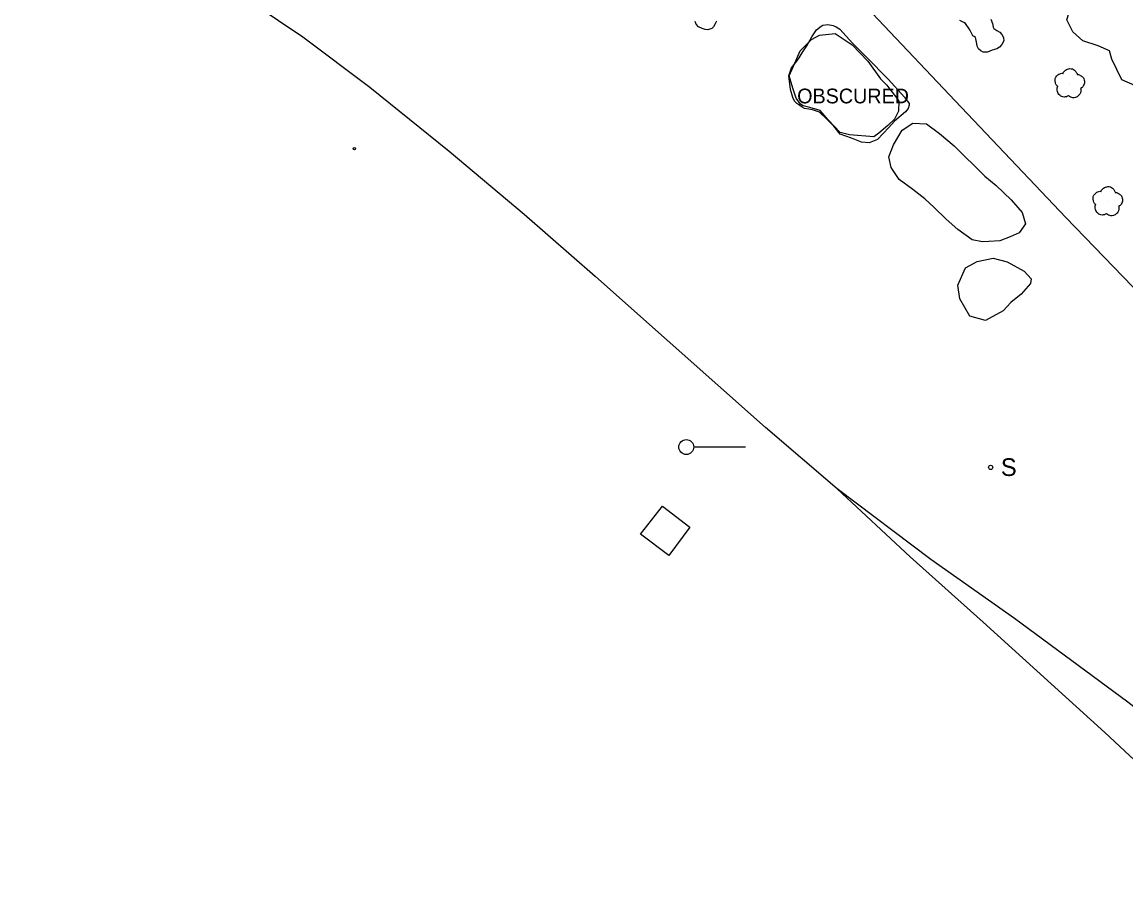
# Model space of a CAD drawing. Extents: x 368532 to 392481, y 10654822 to 10676899.
# Drawn here: x 376607.2 to 376981.3, y 10663861.4 to 10664159 of the extents above; entities that cross this region are included whole.
import ezdxf

# ---------------------------------------------------------------- set-up
doc = ezdxf.new("R2010")
doc.units = 0
for name, color, linetype in [('p_dtm obscured area', 7, 'Continuous'), ('p_railroad rr control', 7, 'Continuous'), ('p_structure building', 7, 'Continuous'), ('p_structure sign', 7, 'Continuous'), ('p_structure unidentified', 7, 'Continuous'), ('p_veg tree', 7, 'Continuous'), ('p_veg woods', 7, 'Continuous')]:
    doc.layers.add(name, color=color, linetype=linetype)

msp = doc.modelspace()

# ---------------------------------------------------------------- linework, layer by layer
at = {"layer": 'p_dtm obscured area'}
for points in [[(376842.56, 10664159.3), (376842.12, 10664158.37), (376841.56, 10664157.33), (376840.99, 10664156.78), (376839.6, 10664156.42), (376838.73, 10664156.52), (376837.69, 10664156.83), (376836.49, 10664157.43), (376835.69, 10664158.29), (376835.34, 10664159.21)], [(376935.57, 10664159.95), (376936.08, 10664158.49), (376936.32, 10664157.28), (376936.56, 10664156.84), (376937.54, 10664156.15), (376938.63, 10664155.55), (376939.26, 10664154.82), (376939.81, 10664153.82), (376939.94, 10664152.6), (376939.33, 10664151.36), (376938.54, 10664150.54), (376937.61, 10664149.98), (376936.05, 10664149.46), (376934.42, 10664148.79), (376933.62, 10664148.81), (376932.98, 10664148.85), (376932.12, 10664149.25), (376931.41, 10664149.95), (376930.94, 10664150.84), (376930.8, 10664151.65), (376930.73, 10664152.24), (376930.43, 10664153.36), (376930.3, 10664153.77), (376929.85, 10664154.13), (376929.5, 10664154.39), (376929.19, 10664154.75), (376928.89, 10664155.45), (376928.69, 10664155.94), (376928.25, 10664156.76), (376927.01, 10664158.49), (376926.39, 10664158.91), (376925.01, 10664159.52)]]:
    msp.add_lwpolyline(points, dxfattribs=at)
msp.add_lwpolyline([(376878.65, 10664157.94), (376880.28, 10664158.22), (376882.07, 10664157.88), (376883.17, 10664157.33), (376884.38, 10664156.57), (376888.67, 10664151.82), (376893.52, 10664146.94), (376900.69, 10664139.7), (376906.25, 10664133.54), (376907.81, 10664131.37), (376907.89, 10664130.78), (376907.57, 10664129.74), (376906.59, 10664128.58), (376902.86, 10664125.45), (376900.98, 10664123.29), (376897.11, 10664119.22), (376894.36, 10664118.08), (376891.7, 10664118.31), (376888.3, 10664119.62), (376884.49, 10664121), (376882.3, 10664123.71), (376880, 10664126.05), (376877.44, 10664128.47), (376875.13, 10664129.28), (376873.9, 10664129.47), (376872.42, 10664129.73), (376871.6, 10664130.11), (376870.76, 10664130.67), (376869.73, 10664131.38), (376869.03, 10664132.22), (376868.44, 10664133.46), (376867.69, 10664136.16), (376867.05, 10664140.8), (376867.98, 10664143.44), (376869.8, 10664145.7), (376870.59, 10664146.83), (376871.61, 10664148.57), (376873.14, 10664150.94), (376874.87, 10664153.99), (376876.44, 10664156.33), (376878.03, 10664157.57)], close=True, dxfattribs=at)
at = {"layer": 'p_railroad rr control'}
msp.add_line((376852.38, 10664014.9), (376834.8, 10664014.9), dxfattribs=at)
for points in [[(376923.44, 10664132.25), (376889.29, 10664168.43), (376865.15, 10664194.36), (376844.29, 10664217.26), (376824.46, 10664239.4), (376806.4, 10664259.78), (376786.56, 10664282.59), (376767.82, 10664304.13), (376751.87, 10664322.88), (376731.89, 10664346.59), (376713.33, 10664368.85), (376693.97, 10664392.44), (376673.53, 10664417.8), (376655.16, 10664440.34), (376637.31, 10664463.1), (376614.96, 10664492.3), (376607.16, 10664502.46)], [(376677.63, 10664170.7), (376702.28, 10664153.96), (376725.06, 10664136.88), (376751.91, 10664115.21), (376777.31, 10664093.86), (376801.39, 10664072.82), (376809.7, 10664065.48)], [(376923.44, 10664132.25), (376961, 10664092.73), (377012.67, 10664039.22), (377053.37, 10663997.71), (377100.34, 10663949.13), (377149.88, 10663897), (377191.46, 10663852.3), (377233.74, 10663804.58), (377244.43, 10663792.27)], [(377177.25, 10663748.06), (377142.24, 10663785.47), (377115.84, 10663812.33), (377092.31, 10663834.78), (377053.84, 10663870.08), (377021.04, 10663898.01), (376981.97, 10663928.46), (376943.61, 10663956.8), (376915.25, 10663976.86), (376883.47, 10664000.78), (376859.15, 10664021.61), (376809.7, 10664065.48)], [(376883.47, 10664000.78), (376908.22, 10663977.71), (376932.93, 10663955.52), (376974.17, 10663918.19), (377009.28, 10663885.37), (377044.09, 10663851.12), (377079.41, 10663814.93), (377110.03, 10663781.59), (377147.96, 10663738), (377154.39, 10663730.54)]]:
    msp.add_lwpolyline(points, dxfattribs=at)
msp.add_circle((376832.3, 10664014.92), 2.52, dxfattribs=at)
at = {"layer": 'p_structure building'}
msp.add_lwpolyline([(376826.34, 10663978.12), (376816.77, 10663985.44), (376824.26, 10663994.94), (376833.51, 10663987.76)], close=True, dxfattribs=at)
at = {"layer": 'p_structure sign'}
msp.add_circle((376935.49, 10664008.02), 0.713, dxfattribs=at)
at = {"layer": 'p_structure unidentified'}
msp.add_circle((376719.79, 10664116.11), 0.375, dxfattribs=at)
at = {"layer": 'p_veg tree'}
for p, q in [((376962.25, 10664138.14), (376962.25, 10664138.14)), ((376975.14, 10664098.14), (376975.14, 10664098.14))]:
    msp.add_line(p, q, dxfattribs=at)
for points in [[(376961.89, 10664133.99), (376960.39, 10664133.58), (376958.89, 10664134.18), (376958.14, 10664135.48), (376958.02, 10664136.33), (376958.19, 10664137.01), (376958.26, 10664137.14), (376958.18, 10664137.22), (376957.58, 10664137.97), (376957.4, 10664139.89), (376958.64, 10664141.35), (376959.92, 10664141.61), (376960.06, 10664141.6), (376960.11, 10664141.72), (376960.85, 10664142.68), (376962.37, 10664143.23), (376963.94, 10664142.66), (376964.61, 10664141.81), (376964.82, 10664141.3), (376964.83, 10664141.19), (376964.93, 10664141.22), (376965.59, 10664141.09), (376966.66, 10664140.38), (376967.29, 10664138.94), (376967.01, 10664137.58), (376966.26, 10664136.72), (376966.03, 10664136.59), (376965.99, 10664136.53), (376966, 10664136.47), (376966.07, 10664136.02), (376965.99, 10664135.05), (376965.29, 10664134.06), (376964.2, 10664133.42), (376962.61, 10664133.55), (376961.87, 10664134)], [(376974.78, 10664093.99), (376973.28, 10664093.58), (376971.78, 10664094.18), (376971.03, 10664095.48), (376970.91, 10664096.32), (376971.08, 10664097.01), (376971.15, 10664097.14), (376971.06, 10664097.21), (376970.47, 10664097.96), (376970.29, 10664099.89), (376971.53, 10664101.34), (376972.8, 10664101.61), (376972.95, 10664101.6), (376972.99, 10664101.72), (376973.73, 10664102.68), (376975.25, 10664103.23), (376976.82, 10664102.66), (376977.5, 10664101.81), (376977.7, 10664101.3), (376977.72, 10664101.18), (376977.82, 10664101.22), (376978.48, 10664101.08), (376979.54, 10664100.38), (376980.18, 10664098.94), (376979.9, 10664097.57), (376979.14, 10664096.72), (376978.91, 10664096.59), (376978.88, 10664096.53), (376978.89, 10664096.47), (376978.95, 10664096.02), (376978.87, 10664095.05), (376978.18, 10664094.05), (376977.09, 10664093.42), (376975.49, 10664093.55), (376974.76, 10664093.99)]]:
    msp.add_spline(points, degree=3, dxfattribs=at)
at = {"layer": 'p_veg woods'}
msp.add_lwpolyline([(376984.37, 10664137.45), (376979.95, 10664139.39), (376976.62, 10664146.39), (376975.72, 10664149.2), (376971.9, 10664150.96), (376966.75, 10664152.65), (376963.35, 10664155.64), (376961.28, 10664159.74), (376962.72, 10664164.09), (376965.28, 10664167.42), (376968.96, 10664168.93), (376971.61, 10664169.58), (376973.18, 10664169.15), (376976.05, 10664166.53), (376978.95, 10664163.66), (376980.75, 10664163.95), (376985.03, 10664165.9)], dxfattribs=at)
for points in [[(376887.6, 10664120.82), (376884.49, 10664121.57), (376880.37, 10664125.82), (376877.65, 10664129.03), (376874.22, 10664130.04), (376871.96, 10664130.58), (376870.99, 10664131.16), (376869.59, 10664133.17), (376868.46, 10664136.54), (376867.17, 10664140.79), (376868.65, 10664144.04), (376870.89, 10664149.29), (376874.8, 10664153.09), (376877.52, 10664154.61), (376882.76, 10664155.17), (376888.59, 10664151.26), (376893.87, 10664145.71), (376898.12, 10664139.75), (376900.27, 10664137.64), (376901.65, 10664135.77), (376903.34, 10664133.62), (376904.37, 10664132.15), (376904.28, 10664128.85), (376902.88, 10664126.13), (376900.64, 10664123.94), (376897.54, 10664121.37), (376895.87, 10664120.09)], [(376933.55, 10664106.71), (376937.33, 10664103.61), (376942.44, 10664098.69), (376946.14, 10664094.39), (376947.3, 10664090.58), (376945.15, 10664087.53), (376942.11, 10664086.18), (376938.63, 10664084.8), (376934.83, 10664084.57), (376932.75, 10664084.5), (376929.26, 10664085.16), (376924.34, 10664088.68), (376920.37, 10664092.17), (376916.29, 10664096.09), (376913.21, 10664099.12), (376909.14, 10664102.19), (376904.46, 10664105.63), (376901.73, 10664109.73), (376900.99, 10664113.29), (376902.53, 10664117.35), (376905.47, 10664122.3), (376909.11, 10664124.75), (376913.71, 10664124.54), (376918.17, 10664121.27), (376923.16, 10664117.06)], [(376933.69, 10664057.79), (376928.39, 10664059.28), (376925.09, 10664065.14), (376924.36, 10664069.83), (376926.94, 10664075.72), (376930.97, 10664077.86), (376936.39, 10664078.96), (376941.14, 10664077.76), (376946.8, 10664074.53), (376949.17, 10664071.92), (376948.94, 10664070.32), (376945.78, 10664066.77), (376942.28, 10664063.91), (376939.72, 10664061.08)]]:
    msp.add_lwpolyline(points, close=True, dxfattribs=at)

# ---------------------------------------------------------------- texts
at = {"layer": 'p_dtm obscured area'}
msp.add_text(' OBSCURED', height=5, dxfattribs=at).set_placement((376868.04, 10664131.44))
at = {"layer": 'p_structure sign'}
msp.add_text('S', height=6, dxfattribs=at).set_placement((376938.95, 10664005.12))

doc.saveas('drawing.dxf')
